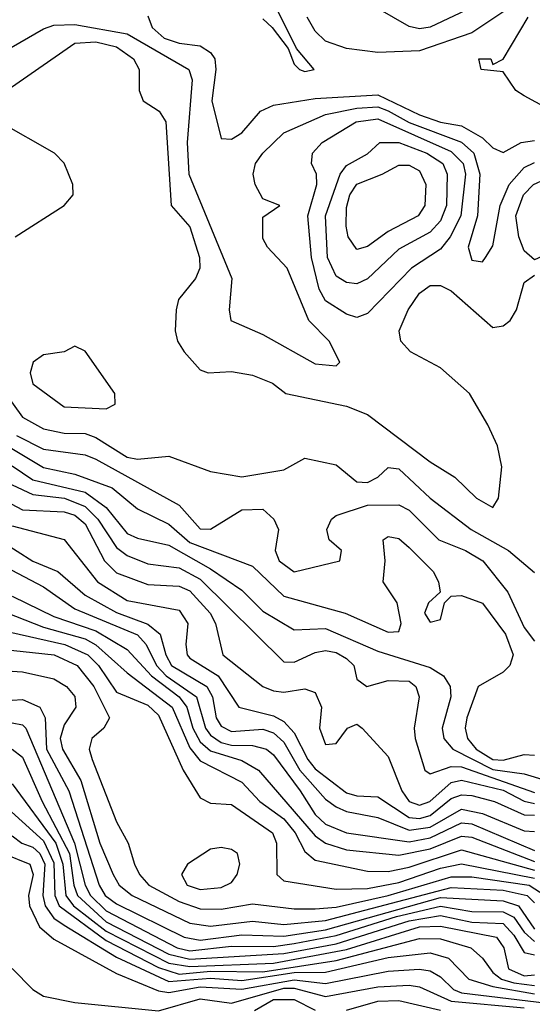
# Model space of a CAD drawing. Header units: metres. Extents: x -51132 to -49532, y -231222 to -229437.
# Tile 542 of 656: x -50299 to -50274, y -229735 to -229688. Entities that reach past the tile are written whole.
import ezdxf

# ---------------------------------------------------------------- set-up
doc = ezdxf.new("R2010")
doc.units = ezdxf.units.M
for name, color, linetype in [('CONTOUR_HALF', 8, 'Continuous'), ('CONTOUR_INDEX', 1, 'Continuous'), ('CONTOUR_INTER', 3, 'Continuous')]:
    doc.layers.add(name, color=color, linetype=linetype)

msp = doc.modelspace()

# ---------------------------------------------------------------- linework, layer by layer
at = {"layer": 'CONTOUR_HALF'}
for points, elevation in [([(-50275.08, -229687.165), (-50277.08, -229688.505), (-50279.58, -229689.365), (-50281.58, -229689.444), (-50283.08, -229689.262), (-50284.08, -229688.9), (-50284.58, -229688.425), (-50284.968, -229687.759)], 14.5), ([(-50292.58, -229687.698), (-50292.38, -229688.259), (-50291.797, -229688.759), (-50291.08, -229689.002), (-50290.08, -229689.132), (-50289.58, -229689.443), (-50289.382, -229689.759), (-50289.325, -229690.259), (-50289.53, -229691.759), (-50289.08, -229693.555), (-50288.58, -229693.594), (-50288.08, -229693.288), (-50287.202, -229692.259), (-50286.58, -229691.974), (-50284.58, -229691.65), (-50281.58, -229691.477), (-50279.58, -229692.429), (-50278.58, -229692.781), (-50277.58, -229692.963), (-50276.58, -229693.525), (-50276.08, -229694.01), (-50275.58, -229694.231), (-50274.725, -229693.759), (-50274.08, -229693.661)], 14.5), ([(-50273.08, -229692.338), (-50274.58, -229691.514), (-50274.974, -229691.259), (-50275.58, -229690.38), (-50276.635, -229690.259), (-50276.755, -229689.759), (-50276.182, -229689.759), (-50276.08, -229690.021), (-50275.58, -229689.764), (-50274.396, -229687.759)], 14.5), ([(-50300.063, -229691.759), (-50296.08, -229688.999), (-50295.08, -229688.946), (-50294.08, -229689.178), (-50293.272, -229689.759), (-50293.003, -229690.259), (-50292.994, -229691.259), (-50292.8, -229691.759), (-50292.046, -229692.259), (-50291.73, -229692.759), (-50291.471, -229696.759), (-50290.58, -229697.79), (-50290.106, -229699.259), (-50290.093, -229699.759), (-50290.309, -229700.259), (-50291.112, -229701.259), (-50291.237, -229701.759), (-50291.274, -229702.759), (-50291.17, -229703.259), (-50290.848, -229703.759), (-50290.08, -229704.615), (-50289.698, -229704.759), (-50288.58, -229704.708), (-50287.58, -229704.885), (-50286.623, -229705.259), (-50285.982, -229705.759), (-50283.08, -229706.36), (-50282.08, -229706.758), (-50279.08, -229709.028), (-50277.899, -229709.759), (-50276.855, -229710.759), (-50276.08, -229711.209), (-50275.803, -229710.759), (-50275.656, -229709.259), (-50275.863, -229708.259), (-50276.318, -229707.259), (-50277.199, -229705.759), (-50278.58, -229704.529), (-50280.014, -229703.759), (-50280.488, -229703.259), (-50280.558, -229702.759), (-50280.132, -229701.759), (-50279.58, -229700.964), (-50279.08, -229700.593), (-50278.58, -229700.596), (-50278.08, -229700.846), (-50276.08, -229702.606), (-50275.58, -229702.522), (-50275.252, -229702.259), (-50274.949, -229701.759), (-50274.58, -229700.453), (-50274.08, -229700.094)], 15.5), ([(-50298.937, -229698.259), (-50296.585, -229696.759), (-50296.15, -229696.259), (-50296.179, -229695.759), (-50296.58, -229694.733), (-50297.047, -229694.259), (-50299.692, -229692.759)], 15.5), ([(-50282.613, -229692.759), (-50281.58, -229692.619), (-50278.08, -229694.19), (-50277.503, -229694.759), (-50277.393, -229695.259), (-50277.611, -229697.259), (-50278.118, -229698.259), (-50278.58, -229698.86), (-50279.971, -229699.759), (-50282.08, -229701.932), (-50282.58, -229702.121), (-50283.08, -229701.959), (-50284.08, -229701.321), (-50284.385, -229700.759), (-50284.751, -229699.259), (-50284.93, -229697.259), (-50284.502, -229695.759), (-50284.511, -229695.259), (-50284.752, -229694.759), (-50284.702, -229694.259), (-50284.249, -229693.759), (-50282.613, -229692.759)], 15.5), ([(-50281.374, -229695.259), (-50280.58, -229694.836), (-50280.08, -229694.832), (-50279.58, -229695.114), (-50279.278, -229695.759), (-50279.33, -229696.759), (-50279.649, -229697.259), (-50281.08, -229698.005), (-50282.08, -229698.726), (-50282.58, -229698.864), (-50283, -229698.259), (-50283.099, -229697.759), (-50283.08, -229696.866), (-50282.922, -229696.259), (-50282.58, -229695.751), (-50281.374, -229695.259)], 16.5), ([(-50274.137, -229695.759), (-50273.58, -229695.507), (-50273.08, -229695.483), (-50272.08, -229695.757), (-50270.287, -229697.759), (-50270.112, -229698.259), (-50270.164, -229698.759), (-50270.58, -229699.191), (-50271.58, -229699.019), (-50272.58, -229698.673), (-50274.08, -229699.362), (-50274.58, -229698.933), (-50274.837, -229698.259), (-50274.972, -229697.259), (-50274.607, -229696.259), (-50274.137, -229695.759)], 15.5), ([(-50296.58, -229703.759), (-50297.58, -229703.898), (-50298.069, -229704.259), (-50298.217, -229704.759), (-50298.08, -229705.297), (-50296.58, -229706.385), (-50294.58, -229706.486), (-50294.148, -229706.259), (-50294.164, -229705.759), (-50295.58, -229703.728), (-50296.08, -229703.494), (-50296.58, -229703.759)], 15.5), ([(-50298.875, -229707.759), (-50297.58, -229708.419), (-50295.58, -229708.686), (-50295.08, -229708.9), (-50291.08, -229711.094), (-50290.08, -229712.223), (-50289.58, -229712.243), (-50288.08, -229711.321), (-50287.08, -229711.289), (-50286.555, -229711.759), (-50286.331, -229712.259), (-50286.488, -229713.259), (-50286.306, -229713.759), (-50285.58, -229714.286), (-50283.398, -229713.759), (-50283.314, -229713.259), (-50283.912, -229712.759), (-50284.014, -229712.259), (-50283.791, -229711.759), (-50283.58, -229711.589), (-50282.08, -229711.097), (-50280.58, -229711.076), (-50280.08, -229711.327), (-50278.656, -229712.759), (-50277.384, -229713.259), (-50276.552, -229713.759), (-50275.354, -229715.259), (-50274.58, -229716.946), (-50274.08, -229717.594)], 16.5), ([(-50299.08, -229709.208), (-50298.08, -229709.876), (-50295.58, -229710.48), (-50294.58, -229711.2), (-50293.58, -229712.443), (-50293.08, -229712.674), (-50291.58, -229713.012), (-50289.58, -229714.141), (-50288.08, -229715.16), (-50287.08, -229716.156), (-50285.58, -229717.05), (-50284.08, -229716.996), (-50281.58, -229718.068), (-50279.08, -229718.86), (-50278.446, -229719.259), (-50278.121, -229719.759), (-50278.089, -229720.259), (-50278.496, -229721.759), (-50278.418, -229722.259), (-50277.986, -229722.759), (-50276.08, -229723.729), (-50274.58, -229723.939), (-50273.58, -229724.243)], 17.5), ([(-50299.631, -229710.759), (-50298.58, -229711.324), (-50296.58, -229711.415), (-50296.08, -229711.574), (-50295.58, -229711.99), (-50294.655, -229713.759), (-50294.08, -229714.337), (-50292.58, -229714.89), (-50291.08, -229714.964), (-50290.58, -229715.191), (-50289.601, -229716.259), (-50289.348, -229716.759), (-50288.998, -229718.259), (-50287.081, -229719.759), (-50286.58, -229719.978), (-50286.08, -229720.037), (-50285.08, -229719.878), (-50284.58, -229720.057), (-50284.282, -229720.759), (-50284.37, -229721.759), (-50284.08, -229722.534), (-50283.58, -229722.486), (-50283.03, -229721.759), (-50282.58, -229721.572), (-50282.336, -229721.759), (-50281.08, -229723.118), (-50280.429, -229724.759), (-50280.08, -229725.272), (-50279.58, -229725.438), (-50279.088, -229725.259), (-50278.08, -229724.362), (-50277.58, -229724.242), (-50275.58, -229724.73), (-50274.58, -229725.252), (-50274.08, -229725.358)], 18.5), ([(-50299.58, -229712.821), (-50298.08, -229713.768), (-50296.892, -229714.259), (-50295.58, -229715.399), (-50294.08, -229716.227), (-50292.58, -229716.792), (-50291.991, -229717.259), (-50291.724, -229718.259), (-50291.445, -229718.759), (-50289.758, -229719.759), (-50289.492, -229720.259), (-50289.314, -229721.259), (-50289.08, -229721.667), (-50288.58, -229721.915), (-50287.08, -229721.804), (-50286.58, -229721.974), (-50286.08, -229722.429), (-50285.31, -229723.759), (-50284.08, -229725.146), (-50283.58, -229725.514), (-50283.08, -229725.75), (-50281.58, -229726.033), (-50280.08, -229726.628), (-50279.08, -229726.486), (-50277.58, -229725.633), (-50276.58, -229725.846), (-50274.58, -229726.666), (-50274.08, -229726.704)], 19.5), ([(-50299.08, -229715.441), (-50297.08, -229716.416), (-50295.08, -229717.105), (-50293.58, -229717.991), (-50292.408, -229719.259), (-50291.08, -229720.263), (-50290.719, -229720.759), (-50290.428, -229721.759), (-50290.08, -229722.414), (-50289.58, -229722.837), (-50288.08, -229723.307), (-50287.293, -229723.759), (-50284.58, -229726.905), (-50284.08, -229727.259), (-50283.08, -229727.571), (-50280.58, -229727.827), (-50279.08, -229727.521), (-50277.58, -229726.928), (-50277.08, -229726.975), (-50274.08, -229728.14)], 20.5), ([(-50299.58, -229717.07), (-50296.548, -229717.759), (-50295.462, -229718.259), (-50294.952, -229718.759), (-50294.08, -229720.032), (-50292.58, -229720.658), (-50292.08, -229721.133), (-50290.893, -229723.759), (-50290.08, -229725.083), (-50289.58, -229725.35), (-50288.58, -229725.416), (-50286.62, -229726.759), (-50286.425, -229727.259), (-50286.414, -229728.759), (-50286.08, -229729.064), (-50283.58, -229729.462), (-50282.08, -229729.428), (-50280.58, -229729.143), (-50278.58, -229728.449), (-50277.58, -229728.248), (-50274.08, -229728.937)], 21.5), ([(-50301.08, -229718.905), (-50298.58, -229719.068), (-50297.08, -229719.4), (-50296.477, -229719.759), (-50296.08, -229720.244), (-50296.031, -229720.759), (-50296.58, -229721.596), (-50296.773, -229722.259), (-50296.667, -229722.759), (-50295.797, -229724.259), (-50294.879, -229727.259), (-50294.241, -229728.759), (-50293.964, -229729.259), (-50293.33, -229729.759), (-50290.58, -229731.078), (-50289.58, -229731.227), (-50287.58, -229730.99), (-50286.08, -229731.148), (-50284.08, -229730.962), (-50278.08, -229729.373), (-50275.58, -229729.503), (-50274.435, -229729.759), (-50274.08, -229730.116)], 22.5), ([(-50299.08, -229721.502), (-50298.58, -229721.599), (-50298.429, -229721.759), (-50296.087, -229727.259), (-50295.58, -229729.269), (-50295.335, -229729.759), (-50294.58, -229730.487), (-50291.179, -229732.259), (-50290.58, -229732.401), (-50288.58, -229732.175), (-50286.58, -229732.201), (-50285.58, -229732.058), (-50283.58, -229731.675), (-50280.686, -229730.759), (-50278.58, -229730.265), (-50277.08, -229730.527), (-50275.58, -229730.538), (-50275.08, -229730.798), (-50274.58, -229731.52), (-50274.08, -229731.958)], 23.5), ([(-50299.08, -229724.422), (-50296.992, -229727.259), (-50296.654, -229728.259), (-50296.504, -229729.759), (-50296.143, -229730.259), (-50294.58, -229731.473), (-50291.58, -229733.003), (-50290.58, -229733.15), (-50286.58, -229732.99), (-50283.08, -229732.339), (-50279.58, -229731.264), (-50278.58, -229731.23), (-50275.9, -229731.759), (-50275.554, -229732.259), (-50275.328, -229733.259), (-50274.58, -229733.606), (-50274.08, -229733.555)], 24.5), ([(-50299.08, -229726.909), (-50298.62, -229727.259), (-50298.08, -229727.443), (-50297.751, -229727.759), (-50297.514, -229728.259), (-50297.607, -229729.759), (-50297.504, -229730.259), (-50297.08, -229730.841), (-50296.58, -229731.18), (-50294.08, -229732.709), (-50291.58, -229733.873), (-50289.58, -229733.71), (-50288.08, -229733.828), (-50285.58, -229733.449), (-50284.08, -229733.428), (-50281.08, -229732.718), (-50279.08, -229732.495), (-50278.207, -229732.759), (-50277.234, -229733.759), (-50276.08, -229734.109), (-50274.08, -229734.454)], 25.5), ([(-50289.58, -229727.549), (-50290.694, -229728.259), (-50290.972, -229728.759), (-50290.696, -229729.259), (-50290.08, -229729.476), (-50289.08, -229729.384), (-50288.58, -229729.134), (-50288.31, -229728.759), (-50288.18, -229728.259), (-50288.298, -229727.759), (-50288.58, -229727.56), (-50289.08, -229727.472), (-50289.58, -229727.549)], 21.5), ([(-50299.08, -229733.256), (-50298.08, -229734.249), (-50297.58, -229734.576), (-50296.08, -229734.87), (-50292.08, -229735.269), (-50290.08, -229734.7), (-50288.58, -229734.907), (-50286.08, -229734.19), (-50285.58, -229734.193), (-50284.08, -229734.591), (-50281.58, -229734.123), (-50280.08, -229734.053), (-50279.58, -229734.125), (-50278.08, -229734.815), (-50274.58, -229735.132)], 26.5)]:
    msp.add_lwpolyline(points, dxfattribs=dict(at, elevation=elevation))
at = {"layer": 'CONTOUR_INDEX'}
for points, elevation in [([(-50277.08, -229687.302), (-50279.08, -229688.233), (-50279.58, -229688.319), (-50280.08, -229688.211), (-50281.58, -229687.341)], 15), ([(-50304.08, -229692.063), (-50297.58, -229688.32), (-50297.08, -229688.146), (-50296.08, -229688.113), (-50293.58, -229688.559), (-50290.631, -229690.259), (-50290.471, -229690.759), (-50290.701, -229693.759), (-50290.63, -229695.259), (-50288.571, -229700.259), (-50288.7, -229701.759), (-50288.607, -229702.259), (-50287.08, -229702.935), (-50284.58, -229704.336), (-50283.58, -229704.432), (-50283.405, -229704.259), (-50283.917, -229703.259), (-50284.881, -229702.259), (-50285.924, -229699.759), (-50286.865, -229698.759), (-50287.08, -229698.338), (-50287.08, -229697.315), (-50286.27, -229696.759), (-50287.08, -229696.453), (-50287.447, -229695.759), (-50287.548, -229695.259), (-50287.427, -229694.759), (-50287.08, -229694.264), (-50286.08, -229693.291), (-50284.08, -229692.418), (-50282.58, -229692.105), (-50281.58, -229692.049), (-50281.08, -229692.23), (-50280.08, -229692.797), (-50277.58, -229693.741), (-50276.983, -229694.259), (-50276.698, -229695.259), (-50276.815, -229697.259), (-50277.264, -229698.759), (-50277.08, -229699.379), (-50276.58, -229699.451), (-50276.438, -229699.259), (-50276.08, -229698.695), (-50275.729, -229696.759), (-50275.293, -229695.759), (-50274.58, -229694.955), (-50274.08, -229694.703)], 15), ([(-50303.08, -229712.116), (-50297.58, -229715.002), (-50296.08, -229716.049), (-50293.08, -229717.295), (-50292.671, -229717.759), (-50292.172, -229718.759), (-50291.705, -229719.259), (-50290.251, -229720.259), (-50289.823, -229721.759), (-50289.58, -229722.091), (-50289.08, -229722.441), (-50288.58, -229722.577), (-50287.58, -229722.59), (-50286.902, -229722.759), (-50286.58, -229723.027), (-50285.292, -229724.759), (-50284.58, -229725.887), (-50284.08, -229726.344), (-50283.08, -229726.758), (-50280.08, -229727.192), (-50279.08, -229727.005), (-50277.58, -229726.289), (-50277.08, -229726.338), (-50274.08, -229727.613)], 20), ([(-50299.114, -229725.759), (-50297.58, -229727.138), (-50297.08, -229728.194), (-50297.041, -229729.759), (-50296.826, -229730.259), (-50294.58, -229731.918), (-50292.08, -229733.201), (-50291.08, -229733.518), (-50289.58, -229733.379), (-50287.08, -229733.407), (-50283.58, -229732.867), (-50279.58, -229731.819), (-50278.58, -229731.832), (-50277.137, -229732.259), (-50276.58, -229732.749), (-50276.08, -229733.439), (-50275.668, -229733.759), (-50275.08, -229733.938), (-50274.08, -229734.059)], 25)]:
    msp.add_lwpolyline(points, dxfattribs=dict(at, elevation=elevation))
at = {"layer": 'CONTOUR_INTER'}
for points, elevation in [([(-50287.08, -229687.834), (-50286.641, -229688.259), (-50285.872, -229689.259), (-50285.58, -229690.013), (-50285.329, -229690.259), (-50285.08, -229690.35), (-50284.623, -229690.259), (-50285.475, -229689.259), (-50286.468, -229687.259)], 14), ([(-50281.487, -229693.759), (-50280.58, -229693.756), (-50279.233, -229694.259), (-50278.471, -229694.759), (-50278.259, -229695.259), (-50278.298, -229696.759), (-50278.58, -229697.491), (-50279.08, -229698.047), (-50280.58, -229698.848), (-50282.08, -229700.265), (-50282.58, -229700.503), (-50283.08, -229700.446), (-50283.58, -229700.136), (-50283.982, -229699.259), (-50284.087, -229697.259), (-50283.389, -229695.259), (-50283.08, -229694.845), (-50282.08, -229694.296), (-50281.487, -229693.759)], 16), ([(-50299.398, -229705.759), (-50298.58, -229706.885), (-50297.58, -229707.449), (-50296.58, -229707.659), (-50295.58, -229707.671), (-50295.08, -229707.853), (-50293.58, -229708.799), (-50293.08, -229708.888), (-50291.58, -229708.753), (-50289.58, -229709.489), (-50288.08, -229709.737), (-50286.08, -229709.401), (-50285.08, -229708.846), (-50283.58, -229709.164), (-50282.58, -229709.984), (-50282.08, -229710.005), (-50281.584, -229709.759), (-50281.08, -229709.295), (-50280.58, -229709.355), (-50279.08, -229710.759), (-50277.11, -229712.259), (-50275.327, -229713.259), (-50274.08, -229714.311)], 16), ([(-50300.989, -229707.259), (-50297.58, -229709.296), (-50296.08, -229709.618), (-50294.285, -229710.259), (-50293.08, -229711.277), (-50291.58, -229712.003), (-50290.58, -229712.885), (-50287.58, -229714.004), (-50286.08, -229715.438), (-50283.138, -229716.259), (-50281.08, -229717.174), (-50280.58, -229717.135), (-50280.467, -229716.759), (-50280.661, -229715.759), (-50281.326, -229714.759), (-50281.238, -229713.759), (-50281.332, -229712.759), (-50281.08, -229712.597), (-50280.58, -229712.691), (-50280.08, -229713.114), (-50278.934, -229714.259), (-50278.677, -229714.759), (-50278.601, -229715.259), (-50279.158, -229715.759), (-50279.356, -229716.259), (-50279.08, -229716.697), (-50278.58, -229716.567), (-50278.392, -229715.759), (-50278.08, -229715.443), (-50277.58, -229715.408), (-50276.58, -229715.787), (-50275.468, -229717.259), (-50275.108, -229718.259), (-50275.259, -229718.759), (-50275.58, -229719.078), (-50276.778, -229719.759), (-50277.322, -229721.259), (-50277.407, -229721.759), (-50277.296, -229722.259), (-50276.879, -229722.759), (-50276.08, -229723.262), (-50275.58, -229723.282), (-50274.58, -229723.013), (-50274.08, -229723.048)], 17), ([(-50301.58, -229708.958), (-50298.08, -229710.589), (-50296.565, -229710.759), (-50295.58, -229711.154), (-50294.979, -229711.759), (-50294.08, -229713.125), (-50293.58, -229713.504), (-50292.58, -229713.894), (-50291.08, -229714.096), (-50290.08, -229714.631), (-50286.08, -229718.591), (-50285.58, -229718.607), (-50284.58, -229718.135), (-50284.08, -229718.048), (-50283.58, -229718.141), (-50283.08, -229718.424), (-50282.723, -229718.759), (-50282.58, -229719.409), (-50282.107, -229719.759), (-50281.08, -229719.474), (-50280.08, -229719.511), (-50279.767, -229719.759), (-50279.598, -229720.259), (-50279.842, -229721.759), (-50279.798, -229722.259), (-50279.339, -229723.759), (-50279.08, -229723.938), (-50278.08, -229723.584), (-50277.58, -229723.614), (-50274.08, -229724.837)], 18), ([(-50299.08, -229712.084), (-50296.58, -229712.739), (-50294.992, -229714.759), (-50293.58, -229715.652), (-50291.08, -229716.118), (-50290.668, -229716.759), (-50290.766, -229717.759), (-50290.707, -229718.259), (-50290.58, -229718.408), (-50289.226, -229719.259), (-50288.239, -229720.759), (-50286.58, -229721.171), (-50286.08, -229721.432), (-50285.58, -229721.98), (-50284.936, -229723.259), (-50284.58, -229723.698), (-50283.08, -229724.844), (-50282.58, -229724.992), (-50281.58, -229725.039), (-50280.08, -229726.028), (-50279.58, -229726.08), (-50279.08, -229725.928), (-50278.08, -229725.127), (-50277.58, -229724.939), (-50277.08, -229724.973), (-50275.996, -229725.259), (-50274.58, -229725.895), (-50274.08, -229725.917)], 19), ([(-50301.08, -229715.556), (-50297.58, -229716.926), (-50295.58, -229717.483), (-50295.08, -229717.781), (-50293.58, -229719.115), (-50291.42, -229720.759), (-50290.58, -229722.706), (-50290.08, -229723.324), (-50288.08, -229724.335), (-50287.22, -229725.259), (-50286.08, -229726.099), (-50285.541, -229726.759), (-50285.08, -229727.656), (-50284.58, -229728.063), (-50282.08, -229728.598), (-50281.08, -229728.615), (-50280.08, -229728.403), (-50277.58, -229727.578), (-50274.08, -229728.544)], 21), ([(-50299.58, -229717.987), (-50297.058, -229718.259), (-50295.969, -229718.759), (-50295.166, -229719.759), (-50294.418, -229721.259), (-50294.69, -229721.759), (-50295.263, -229722.259), (-50295.388, -229722.759), (-50295.253, -229723.259), (-50294.08, -229726.237), (-50293.519, -229727.259), (-50293.227, -229728.259), (-50292.991, -229728.759), (-50292.543, -229729.259), (-50291.08, -229730.054), (-50290.08, -229730.403), (-50289.08, -229730.409), (-50287.58, -229730.164), (-50285.58, -229730.397), (-50284.58, -229730.393), (-50283.58, -229730.314), (-50281.082, -229729.759), (-50278.08, -229728.871), (-50277.08, -229728.873), (-50274.341, -229729.259), (-50273.582, -229729.759)], 22), ([(-50299.08, -229720.423), (-50298.58, -229720.389), (-50297.758, -229720.759), (-50297.495, -229721.259), (-50297.439, -229722.759), (-50296.369, -229724.759), (-50294.919, -229729.259), (-50294.623, -229729.759), (-50294.08, -229730.164), (-50290.839, -229731.759), (-50290.08, -229731.893), (-50288.08, -229731.645), (-50286.08, -229731.702), (-50284.08, -229731.401), (-50278.58, -229729.856), (-50275.58, -229730.012), (-50274.847, -229730.259), (-50274.08, -229731.363)], 23), ([(-50299.08, -229722.755), (-50298.58, -229723.146), (-50297.644, -229725.259), (-50296.339, -229727.759), (-50296.124, -229729.259), (-50295.943, -229729.759), (-50294.58, -229731.013), (-50291.58, -229732.563), (-50290.58, -229732.812), (-50286.08, -229732.535), (-50283.58, -229732.063), (-50280.08, -229730.974), (-50278.58, -229730.714), (-50277.08, -229731.034), (-50275.58, -229731.101), (-50275.08, -229731.655), (-50274.58, -229732.484), (-50274.08, -229732.594)], 24), ([(-50299.485, -229727.759), (-50298.227, -229728.259), (-50298.065, -229728.759), (-50298.287, -229729.759), (-50298.243, -229730.259), (-50297.76, -229731.259), (-50297.08, -229731.848), (-50294.08, -229733.493), (-50292.08, -229734.311), (-50291.58, -229734.398), (-50290.08, -229734.13), (-50288.08, -229734.231), (-50285.58, -229733.792), (-50284.08, -229733.966), (-50281.08, -229733.375), (-50279.58, -229733.275), (-50279.08, -229733.355), (-50278.58, -229733.652), (-50277.964, -229734.259), (-50277.58, -229734.416), (-50273.08, -229734.953)], 26), ([(-50287.487, -229735.259), (-50286.58, -229734.726), (-50285.58, -229734.732), (-50284.58, -229735.236)], 27), ([(-50283.08, -229735.25), (-50281.58, -229734.812), (-50280.58, -229734.774), (-50278.58, -229735.249)], 27)]:
    msp.add_lwpolyline(points, dxfattribs=dict(at, elevation=elevation))

doc.saveas('drawing.dxf')
